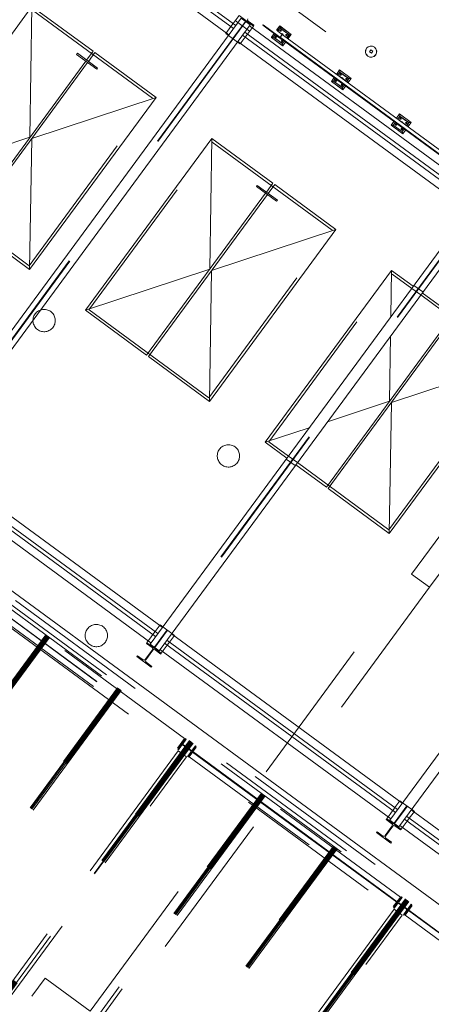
# Model space of a CAD drawing. Header units: metres. Extents: x 135583 to 135939, y 457896 to 458258.
# Tile 403 of 599: x 135809.3 to 135814.83, y 457962.67 to 457975.92. Entities that reach past the tile are written whole.
import ezdxf

# ---------------------------------------------------------------- set-up
doc = ezdxf.new("R2010")
doc.units = ezdxf.units.M
doc.linetypes.add('Hidden', pattern=[4, 2, -2])
doc.layers.add('NIEUWE INSTALLATIE', color=250, linetype='Continuous', lineweight=0)

msp = doc.modelspace()

# ---------------------------------------------------------------- linework, layer by layer
at = {"layer": 'NIEUWE INSTALLATIE', "linetype": 'Hidden'}
for p, q in [((135829.534, 457963.919), (135806.002, 457981.207)), ((135829.534, 457963.919), (135806.002, 457981.207)), ((135807.816, 457973.795), (135809.474, 457976.051)), ((135811.085, 457974.867), (135809.474, 457976.051)), ((135812.336, 457975.899), (135807.888, 457969.845)), ((135812.342, 457975.895), (135807.894, 457969.841)), ((135812.17, 457975.87), (135812.14, 457975.829)), ((135812.17, 457975.87), (135812.14, 457975.829)), ((135812.336, 457975.899), (135812.166, 457975.668)), ((135812.336, 457975.899), (135812.166, 457975.668)), ((135812.342, 457975.895), (135812.172, 457975.663)), ((135812.342, 457975.895), (135812.172, 457975.663)), ((135812.393, 457975.768), (135812.199, 457975.91)), ((135812.393, 457975.768), (135812.199, 457975.91)), ((135812.343, 457975.91), (135812.336, 457975.899)), ((135812.343, 457975.91), (135812.336, 457975.899)), ((135812.349, 457975.905), (135812.342, 457975.895)), ((135812.349, 457975.905), (135812.342, 457975.895)), ((135812.229, 457975.621), (135812.108, 457975.71)), ((135812.229, 457975.621), (135812.108, 457975.71)), ((135812.334, 457975.687), (135812.363, 457975.727)), ((135812.334, 457975.687), (135812.363, 457975.727)), ((135809.428, 457972.611), (135811.085, 457974.867)), ((135810.233, 457972.019), (135811.891, 457974.275)), ((135813.503, 457973.091), (135811.891, 457974.275)), ((135809.428, 457972.611), (135807.816, 457973.795)), ((135815.56, 457973.531), (135811.112, 457967.477)), ((135815.565, 457973.527), (135811.118, 457967.473)), ((135811.845, 457970.834), (135813.503, 457973.091)), ((135802.797, 457972.841), (135823.411, 457957.696)), ((135802.797, 457972.841), (135823.411, 457957.696)), ((135823.364, 457957.631), (135802.814, 457972.729)), ((135823.364, 457957.631), (135802.814, 457972.729)), ((135823.294, 457957.62), (135802.824, 457972.659)), ((135823.294, 457957.62), (135802.824, 457972.659)), ((135812.651, 457970.242), (135814.309, 457972.499)), ((135814.571, 457972.306), (135814.309, 457972.499)), ((135814.692, 457972.217), (135814.571, 457972.306)), ((135814.692, 457972.217), (135814.571, 457972.306)), ((135814.601, 457972.346), (135814.722, 457972.258)), ((135814.601, 457972.346), (135814.722, 457972.258)), ((135814.569, 457968.461), (135817.292, 457972.168)), ((135814.569, 457968.461), (135817.292, 457972.168)), ((135815.921, 457971.315), (135814.692, 457972.217)), ((135811.845, 457970.834), (135810.233, 457972.019)), ((135817.534, 457971.991), (135814.811, 457968.284)), ((135817.534, 457971.991), (135814.811, 457968.284)), ((135814.263, 457969.058), (135815.921, 457971.315)), ((135818.783, 457971.163), (135814.335, 457965.109)), ((135818.789, 457971.158), (135814.341, 457965.104)), ((135812.913, 457970.05), (135812.651, 457970.242)), ((135813.005, 457969.921), (135812.884, 457970.009)), ((135813.005, 457969.921), (135812.884, 457970.009)), ((135812.913, 457970.05), (135813.034, 457969.961)), ((135812.913, 457970.05), (135813.034, 457969.961)), ((135814.263, 457969.058), (135813.034, 457969.961)), ((135817.212, 457961.841), (135807.38, 457969.064)), ((135817.212, 457961.841), (135807.38, 457969.064)), ((135817.212, 457961.841), (135807.38, 457969.064)), ((135817.212, 457961.841), (135807.38, 457969.064)), ((135810.247, 457962.578), (135814.569, 457968.461)), ((135810.247, 457962.578), (135814.569, 457968.461)), ((135814.569, 457968.461), (135814.811, 457968.284)), ((135814.569, 457968.461), (135814.811, 457968.284)), ((135814.811, 457968.284), (135810.488, 457962.401)), ((135814.811, 457968.284), (135810.488, 457962.401)), ((135808.68, 457968.134), (135811.423, 457966.119)), ((135808.68, 457968.134), (135811.423, 457966.119)), ((135808.726, 457968.196), (135811.469, 457966.181)), ((135808.726, 457968.196), (135811.469, 457966.181)), ((135808.729, 457968.201), (135811.472, 457966.185)), ((135808.729, 457968.201), (135811.472, 457966.185)), ((135811.518, 457966.247), (135808.775, 457968.263)), ((135811.518, 457966.247), (135808.775, 457968.263)), ((135811.226, 457967.753), (135811.347, 457967.664)), ((135811.226, 457967.753), (135811.347, 457967.664)), ((135806.555, 457963.429), (135809.651, 457967.644)), ((135806.555, 457963.429), (135809.651, 457967.644)), ((135809.658, 457967.638), (135806.562, 457963.424)), ((135809.658, 457967.638), (135806.562, 457963.424)), ((135809.668, 457967.631), (135806.572, 457963.416)), ((135809.668, 457967.631), (135806.572, 457963.416)), ((135809.672, 457967.628), (135806.576, 457963.413)), ((135809.672, 457967.628), (135806.576, 457963.413)), ((135809.679, 457967.623), (135806.582, 457963.409)), ((135809.679, 457967.623), (135806.582, 457963.409)), ((135809.683, 457967.62), (135806.586, 457963.406)), ((135809.683, 457967.62), (135806.586, 457963.406)), ((135806.596, 457963.399), (135809.692, 457967.613)), ((135806.596, 457963.399), (135809.692, 457967.613)), ((135809.7, 457967.608), (135806.603, 457963.393)), ((135809.7, 457967.608), (135806.603, 457963.393)), ((135811.122, 457967.687), (135811.092, 457967.647)), ((135811.122, 457967.687), (135811.092, 457967.647)), ((135811.283, 457967.711), (135811.112, 457967.477)), ((135811.283, 457967.711), (135811.112, 457967.477)), ((135811.289, 457967.706), (135811.118, 457967.473)), ((135811.289, 457967.706), (135811.118, 457967.473)), ((135811.112, 457967.477), (135811.106, 457967.469)), ((135811.112, 457967.477), (135811.106, 457967.469)), ((135811.118, 457967.473), (135811.112, 457967.465)), ((135811.118, 457967.473), (135811.112, 457967.465)), ((135811.285, 457967.505), (135811.315, 457967.545)), ((135811.285, 457967.505), (135811.315, 457967.545)), ((135807.522, 457962.718), (135810.618, 457966.933)), ((135807.522, 457962.718), (135810.618, 457966.933)), ((135810.625, 457966.928), (135807.529, 457962.713)), ((135810.625, 457966.928), (135807.529, 457962.713)), ((135810.635, 457966.921), (135807.539, 457962.706)), ((135810.635, 457966.921), (135807.539, 457962.706)), ((135807.543, 457962.703), (135810.639, 457966.918)), ((135807.543, 457962.703), (135810.639, 457966.918)), ((135807.549, 457962.698), (135810.646, 457966.913)), ((135807.549, 457962.698), (135810.646, 457966.913)), ((135810.65, 457966.91), (135807.553, 457962.695)), ((135810.65, 457966.91), (135807.553, 457962.695)), ((135807.563, 457962.688), (135810.659, 457966.903)), ((135807.563, 457962.688), (135810.659, 457966.903)), ((135810.667, 457966.897), (135807.57, 457962.683)), ((135810.667, 457966.897), (135807.57, 457962.683)), ((135808.489, 457962.008), (135811.585, 457966.223)), ((135808.489, 457962.008), (135811.585, 457966.223)), ((135811.592, 457966.217), (135808.496, 457962.003)), ((135811.592, 457966.217), (135808.496, 457962.003)), ((135811.602, 457966.21), (135808.506, 457961.995)), ((135811.602, 457966.21), (135808.506, 457961.995)), ((135811.606, 457966.207), (135808.51, 457961.992)), ((135811.606, 457966.207), (135808.51, 457961.992)), ((135811.613, 457966.202), (135808.516, 457961.988)), ((135811.613, 457966.202), (135808.516, 457961.988)), ((135811.617, 457966.199), (135808.52, 457961.985)), ((135811.617, 457966.199), (135808.52, 457961.985)), ((135808.53, 457961.978), (135811.626, 457966.192)), ((135808.53, 457961.978), (135811.626, 457966.192)), ((135811.634, 457966.187), (135808.537, 457961.972)), ((135811.634, 457966.187), (135808.537, 457961.972)), ((135811.518, 457966.247), (135811.423, 457966.119)), ((135811.518, 457966.247), (135811.423, 457966.119)), ((135811.534, 457966.248), (135811.427, 457966.103)), ((135811.534, 457966.248), (135811.427, 457966.103)), ((135811.435, 457966.097), (135811.478, 457966.155)), ((135811.435, 457966.097), (135811.478, 457966.155)), ((135811.499, 457966.184), (135811.541, 457966.242)), ((135811.499, 457966.184), (135811.541, 457966.242)), ((135811.499, 457966.159), (135811.597, 457966.086)), ((135811.499, 457966.159), (135811.597, 457966.086)), ((135811.6, 457966.091), (135811.502, 457966.163)), ((135811.6, 457966.091), (135811.502, 457966.163)), ((135811.541, 457966.242), (135811.534, 457966.248)), ((135811.541, 457966.242), (135811.534, 457966.248)), ((135811.565, 457966.002), (135811.672, 457966.147)), ((135811.565, 457966.002), (135811.672, 457966.147)), ((135811.664, 457966.152), (135811.621, 457966.094)), ((135811.664, 457966.152), (135811.621, 457966.094)), ((135811.672, 457966.147), (135811.664, 457966.152)), ((135811.672, 457966.147), (135811.664, 457966.152)), ((135811.434, 457966.082), (135808.578, 457962.194)), ((135811.434, 457966.082), (135808.578, 457962.194)), ((135811.486, 457966.044), (135808.629, 457962.156)), ((135811.486, 457966.044), (135808.629, 457962.156)), ((135811.491, 457966.04), (135808.635, 457962.152)), ((135811.491, 457966.04), (135808.635, 457962.152)), ((135811.427, 457966.103), (135811.435, 457966.097)), ((135811.427, 457966.103), (135811.435, 457966.097)), ((135811.434, 457966.082), (135811.543, 457966.002)), ((135811.434, 457966.082), (135811.543, 457966.002)), ((135811.529, 457966.145), (135811.525, 457966.138)), ((135811.529, 457966.145), (135811.525, 457966.138)), ((135811.529, 457966.145), (135811.525, 457966.138)), ((135811.525, 457966.138), (135811.569, 457966.105)), ((135811.525, 457966.138), (135811.569, 457966.105)), ((135811.525, 457966.138), (135811.569, 457966.105)), ((135811.574, 457966.112), (135811.529, 457966.145)), ((135811.574, 457966.112), (135811.529, 457966.145)), ((135811.574, 457966.112), (135811.529, 457966.145)), ((135811.6, 457966.065), (135811.557, 457966.007)), ((135811.6, 457966.065), (135811.557, 457966.007)), ((135811.569, 457966.105), (135811.574, 457966.112)), ((135811.569, 457966.105), (135811.574, 457966.112)), ((135811.569, 457966.105), (135811.574, 457966.112)), ((135814.372, 457964.046), (135811.569, 457966.105)), ((135814.372, 457964.046), (135811.569, 457966.105)), ((135814.372, 457964.046), (135811.569, 457966.105)), ((135814.377, 457964.053), (135811.574, 457966.112)), ((135814.377, 457964.053), (135811.574, 457966.112)), ((135814.377, 457964.053), (135811.574, 457966.112)), ((135811.581, 457966.002), (135811.676, 457966.131)), ((135811.581, 457966.002), (135811.676, 457966.131)), ((135811.623, 457966.066), (135811.628, 457966.072)), ((135811.623, 457966.066), (135811.628, 457966.072)), ((135811.623, 457966.066), (135814.426, 457964.007)), ((135811.623, 457966.066), (135814.426, 457964.007)), ((135811.627, 457966.064), (135814.37, 457964.049)), ((135811.627, 457966.064), (135814.37, 457964.049)), ((135811.628, 457966.072), (135814.431, 457964.013)), ((135811.628, 457966.072), (135814.431, 457964.013)), ((135811.63, 457966.069), (135814.373, 457964.054)), ((135811.63, 457966.069), (135814.373, 457964.054)), ((135811.673, 457966.039), (135811.668, 457966.033)), ((135811.673, 457966.039), (135811.668, 457966.033)), ((135814.419, 457964.116), (135811.676, 457966.131)), ((135814.419, 457964.116), (135811.676, 457966.131)), ((135808.687, 457962.114), (135811.543, 457966.002)), ((135808.687, 457962.114), (135811.543, 457966.002)), ((135811.557, 457966.007), (135811.565, 457966.002)), ((135811.557, 457966.007), (135811.565, 457966.002)), ((135811.581, 457966.002), (135814.324, 457963.987)), ((135811.581, 457966.002), (135814.324, 457963.987)), ((135809.456, 457961.297), (135812.552, 457965.512)), ((135809.456, 457961.297), (135812.552, 457965.512)), ((135812.56, 457965.507), (135809.463, 457961.292)), ((135812.56, 457965.507), (135809.463, 457961.292)), ((135812.569, 457965.5), (135809.473, 457961.285)), ((135812.569, 457965.5), (135809.473, 457961.285)), ((135812.573, 457965.497), (135809.477, 457961.282)), ((135812.573, 457965.497), (135809.477, 457961.282)), ((135812.58, 457965.492), (135809.483, 457961.277)), ((135812.58, 457965.492), (135809.483, 457961.277)), ((135812.584, 457965.489), (135809.487, 457961.274)), ((135812.584, 457965.489), (135809.487, 457961.274)), ((135809.497, 457961.267), (135812.594, 457965.482)), ((135809.497, 457961.267), (135812.594, 457965.482)), ((135812.601, 457965.477), (135809.504, 457961.262)), ((135812.601, 457965.477), (135809.504, 457961.262)), ((135814.449, 457965.385), (135814.57, 457965.296)), ((135814.449, 457965.385), (135814.57, 457965.296)), ((135814.345, 457965.319), (135814.316, 457965.278)), ((135814.345, 457965.319), (135814.316, 457965.278)), ((135814.507, 457965.342), (135814.335, 457965.109)), ((135814.507, 457965.342), (135814.335, 457965.109)), ((135814.513, 457965.338), (135814.341, 457965.104)), ((135814.513, 457965.338), (135814.341, 457965.104)), ((135814.335, 457965.109), (135814.329, 457965.101)), ((135814.335, 457965.109), (135814.329, 457965.101)), ((135814.341, 457965.104), (135814.335, 457965.096)), ((135814.341, 457965.104), (135814.335, 457965.096)), ((135814.509, 457965.136), (135814.538, 457965.176)), ((135814.509, 457965.136), (135814.538, 457965.176)), ((135810.423, 457960.587), (135813.519, 457964.802)), ((135810.423, 457960.587), (135813.519, 457964.802)), ((135813.527, 457964.796), (135810.43, 457960.582)), ((135813.527, 457964.796), (135810.43, 457960.582)), ((135813.536, 457964.789), (135810.44, 457960.574)), ((135813.536, 457964.789), (135810.44, 457960.574)), ((135813.54, 457964.786), (135810.444, 457960.571)), ((135813.54, 457964.786), (135810.444, 457960.571)), ((135813.547, 457964.782), (135810.45, 457960.567)), ((135813.547, 457964.782), (135810.45, 457960.567)), ((135813.551, 457964.779), (135810.454, 457960.564)), ((135813.551, 457964.779), (135810.454, 457960.564)), ((135810.464, 457960.557), (135813.561, 457964.771)), ((135810.464, 457960.557), (135813.561, 457964.771)), ((135813.568, 457964.766), (135810.471, 457960.551)), ((135813.568, 457964.766), (135810.471, 457960.551)), ((135811.39, 457959.876), (135814.486, 457964.091)), ((135811.39, 457959.876), (135814.486, 457964.091)), ((135814.494, 457964.086), (135811.397, 457959.871)), ((135814.494, 457964.086), (135811.397, 457959.871)), ((135814.503, 457964.079), (135811.407, 457959.864)), ((135814.503, 457964.079), (135811.407, 457959.864)), ((135814.507, 457964.076), (135811.411, 457959.861)), ((135814.507, 457964.076), (135811.411, 457959.861)), ((135814.514, 457964.071), (135811.417, 457959.856)), ((135814.514, 457964.071), (135811.417, 457959.856)), ((135814.518, 457964.068), (135811.421, 457959.853)), ((135814.518, 457964.068), (135811.421, 457959.853)), ((135811.431, 457959.846), (135814.528, 457964.061)), ((135811.431, 457959.846), (135814.528, 457964.061)), ((135814.535, 457964.056), (135811.438, 457959.841)), ((135814.535, 457964.056), (135811.438, 457959.841)), ((135814.419, 457964.116), (135814.324, 457963.987)), ((135814.419, 457964.116), (135814.324, 457963.987)), ((135814.327, 457964.079), (135814.332, 457964.086)), ((135814.327, 457964.079), (135814.332, 457964.086)), ((135814.327, 457964.079), (135814.332, 457964.086)), ((135814.435, 457964.117), (135814.328, 457963.972)), ((135814.435, 457964.117), (135814.328, 457963.972)), ((135814.377, 457964.053), (135814.372, 457964.046)), ((135814.377, 457964.053), (135814.372, 457964.046)), ((135814.377, 457964.053), (135814.372, 457964.046)), ((135814.4, 457964.053), (135814.443, 457964.111)), ((135814.4, 457964.053), (135814.443, 457964.111)), ((135814.4, 457964.027), (135814.498, 457963.955)), ((135814.4, 457964.027), (135814.498, 457963.955)), ((135814.502, 457963.96), (135814.403, 457964.032)), ((135814.502, 457963.96), (135814.403, 457964.032)), ((135814.443, 457964.111), (135814.435, 457964.117)), ((135814.443, 457964.111), (135814.435, 457964.117)), ((135814.335, 457963.951), (135811.479, 457960.063)), ((135814.335, 457963.951), (135811.479, 457960.063)), ((135814.387, 457963.913), (135811.531, 457960.025)), ((135814.387, 457963.913), (135811.531, 457960.025)), ((135814.392, 457963.909), (135811.536, 457960.021)), ((135814.392, 457963.909), (135811.536, 457960.021)), ((135814.328, 457963.972), (135814.336, 457963.966)), ((135814.328, 457963.972), (135814.336, 457963.966)), ((135814.335, 457963.951), (135814.444, 457963.871)), ((135814.335, 457963.951), (135814.444, 457963.871)), ((135814.336, 457963.966), (135814.379, 457964.024)), ((135814.336, 457963.966), (135814.379, 457964.024)), ((135814.431, 457964.013), (135814.426, 457964.007)), ((135814.431, 457964.013), (135814.426, 457964.007)), ((135814.426, 457964.007), (135814.471, 457963.974)), ((135814.426, 457964.007), (135814.471, 457963.974)), ((135814.475, 457963.98), (135814.431, 457964.013)), ((135814.475, 457963.98), (135814.431, 457964.013)), ((135814.501, 457963.934), (135814.459, 457963.876)), ((135814.501, 457963.934), (135814.459, 457963.876)), ((135814.466, 457963.87), (135814.573, 457964.015)), ((135814.466, 457963.87), (135814.573, 457964.015)), ((135814.471, 457963.974), (135814.475, 457963.98)), ((135814.471, 457963.974), (135814.475, 457963.98)), ((135814.482, 457963.871), (135814.577, 457964)), ((135814.482, 457963.871), (135814.577, 457964)), ((135814.565, 457964.021), (135814.523, 457963.963)), ((135814.565, 457964.021), (135814.523, 457963.963)), ((135814.528, 457963.933), (135817.271, 457961.918)), ((135814.528, 457963.933), (135817.271, 457961.918)), ((135814.532, 457963.938), (135817.274, 457961.923)), ((135814.532, 457963.938), (135817.274, 457961.923)), ((135814.573, 457964.015), (135814.565, 457964.021)), ((135814.573, 457964.015), (135814.565, 457964.021)), ((135817.32, 457961.985), (135814.577, 457964)), ((135817.32, 457961.985), (135814.577, 457964)), ((135811.588, 457959.983), (135814.444, 457963.871)), ((135811.588, 457959.983), (135814.444, 457963.871)), ((135814.459, 457963.876), (135814.466, 457963.87)), ((135814.459, 457963.876), (135814.466, 457963.87)), ((135814.482, 457963.871), (135817.225, 457961.856)), ((135814.482, 457963.871), (135817.225, 457961.856)), ((135809.465, 457962.78), (135809.642, 457963.022)), ((135809.465, 457962.78), (135809.642, 457963.022)), ((135809.642, 457963.022), (135810.247, 457962.578)), ((135809.642, 457963.022), (135810.247, 457962.578)), ((135807.866, 457960.605), (135809.465, 457962.78)), ((135807.866, 457960.605), (135809.465, 457962.78))]:
    msp.add_line(p, q, dxfattribs=at)
at = {"layer": 'NIEUWE INSTALLATIE'}
for p, q in [((135809.074, 457978.082), (135812.176, 457975.803)), ((135809.103, 457978.122), (135812.206, 457975.843)), ((135812.114, 457975.718), (135809.012, 457977.998)), ((135809.466, 457976.1), (135807.767, 457973.787)), ((135809.438, 457974.34), (135809.466, 457976.1)), ((135810.288, 457975.496), (135809.466, 457976.1)), ((135812.25, 457975.978), (135812.17, 457975.87)), ((135812.25, 457975.978), (135812.17, 457975.87)), ((135812.25, 457975.978), (135812.443, 457975.836)), ((135812.278, 457975.942), (135807.831, 457969.887)), ((135807.952, 457969.799), (135812.399, 457975.853)), ((135812.14, 457975.829), (135812.072, 457975.737)), ((135812.14, 457975.829), (135812.072, 457975.737)), ((135812.278, 457975.942), (135812.399, 457975.853)), ((135812.363, 457975.728), (135812.443, 457975.836)), ((135812.363, 457975.728), (135812.443, 457975.836)), ((135812.45, 457975.846), (135812.373, 457975.902)), ((135815.492, 457973.559), (135812.389, 457975.839)), ((135812.443, 457975.836), (135812.45, 457975.846)), ((135812.573, 457975.853), (135812.568, 457975.846)), ((135812.573, 457975.853), (135812.568, 457975.846)), ((135812.568, 457975.846), (135812.798, 457975.677)), ((135812.798, 457975.677), (135812.568, 457975.846)), ((135812.798, 457975.687), (135812.573, 457975.853)), ((135812.573, 457975.853), (135812.803, 457975.684)), ((135812.755, 457975.779), (135812.797, 457975.837)), ((135812.797, 457975.837), (135812.759, 457975.776)), ((135812.801, 457975.812), (135812.797, 457975.837)), ((135812.801, 457975.809), (135812.797, 457975.837)), ((135812.797, 457975.837), (135812.95, 457975.724)), ((135812.95, 457975.724), (135812.798, 457975.832)), ((135812.798, 457975.832), (135812.806, 457975.805)), ((135812.108, 457975.71), (135812.072, 457975.737)), ((135812.108, 457975.71), (135812.072, 457975.737)), ((135812.266, 457975.595), (135812.334, 457975.687)), ((135812.266, 457975.595), (135812.334, 457975.687)), ((135812.297, 457975.714), (135815.4, 457973.434)), ((135812.327, 457975.754), (135815.43, 457973.475)), ((135812.685, 457975.684), (135812.721, 457975.734)), ((135812.685, 457975.684), (135812.717, 457975.694)), ((135812.685, 457975.684), (135812.713, 457975.688)), ((135812.707, 457975.687), (135812.685, 457975.684)), ((135812.686, 457975.685), (135812.685, 457975.684)), ((135812.721, 457975.734), (135812.686, 457975.685)), ((135812.828, 457975.604), (135812.707, 457975.687)), ((135812.737, 457975.722), (135812.713, 457975.688)), ((135812.713, 457975.688), (135812.833, 457975.599)), ((135812.735, 457975.718), (135812.716, 457975.685)), ((135812.716, 457975.685), (135812.832, 457975.6)), ((135812.717, 457975.694), (135812.737, 457975.722)), ((135812.737, 457975.722), (135812.721, 457975.734)), ((135812.743, 457975.729), (135812.731, 457975.736)), ((135812.731, 457975.736), (135812.742, 457975.728)), ((135812.858, 457975.633), (135812.735, 457975.718)), ((135812.751, 457975.685), (135812.739, 457975.697)), ((135812.739, 457975.697), (135812.755, 457975.694)), ((135812.742, 457975.728), (135812.743, 457975.729)), ((135812.756, 457975.697), (135812.742, 457975.694)), ((135812.742, 457975.694), (135812.751, 457975.685)), ((135812.751, 457975.685), (135812.756, 457975.697)), ((135812.755, 457975.694), (135812.751, 457975.685)), ((135812.751, 457975.685), (135812.751, 457975.685)), ((135812.751, 457975.685), (135812.751, 457975.685)), ((135812.759, 457975.776), (135812.77, 457975.768)), ((135812.801, 457975.809), (135812.769, 457975.765)), ((135812.77, 457975.768), (135812.771, 457975.767)), ((135812.771, 457975.767), (135812.801, 457975.812)), ((135812.8, 457975.807), (135812.775, 457975.764)), ((135812.775, 457975.764), (135812.886, 457975.684)), ((135812.798, 457975.677), (135812.798, 457975.687)), ((135812.918, 457975.723), (135812.8, 457975.807)), ((135812.922, 457975.72), (135812.801, 457975.809)), ((135812.803, 457975.766), (135812.81, 457975.781)), ((135812.803, 457975.766), (135812.81, 457975.781)), ((135812.804, 457975.767), (135812.803, 457975.766)), ((135812.804, 457975.766), (135812.803, 457975.766)), ((135812.803, 457975.685), (135812.821, 457975.709)), ((135812.803, 457975.685), (135815.221, 457973.908)), ((135812.805, 457975.779), (135812.804, 457975.767)), ((135812.81, 457975.775), (135812.804, 457975.766)), ((135812.81, 457975.781), (135812.805, 457975.779)), ((135812.806, 457975.805), (135812.921, 457975.721)), ((135812.81, 457975.781), (135812.81, 457975.775)), ((135812.817, 457975.704), (135812.814, 457975.699)), ((135812.832, 457975.723), (135812.817, 457975.704)), ((135815.249, 457973.947), (135812.832, 457975.723)), ((135812.893, 457975.714), (135812.884, 457975.718)), ((135812.884, 457975.718), (135812.884, 457975.709)), ((135812.884, 457975.706), (135812.889, 457975.718)), ((135812.884, 457975.706), (135812.893, 457975.714)), ((135812.884, 457975.709), (135812.884, 457975.706)), ((135812.89, 457975.709), (135812.884, 457975.706)), ((135812.889, 457975.718), (135812.89, 457975.709)), ((135812.892, 457975.679), (135812.918, 457975.723)), ((135812.892, 457975.678), (135812.922, 457975.72)), ((135812.918, 457975.714), (135812.892, 457975.679)), ((135812.95, 457975.724), (135812.908, 457975.666)), ((135812.908, 457975.667), (135812.945, 457975.723)), ((135812.945, 457975.723), (135812.918, 457975.714)), ((135812.921, 457975.721), (135812.922, 457975.72)), ((135812.922, 457975.72), (135812.95, 457975.724)), ((135812.95, 457975.724), (135812.922, 457975.72)), ((135812.266, 457975.595), (135812.229, 457975.621)), ((135812.266, 457975.595), (135812.229, 457975.621)), ((135815.338, 457973.35), (135812.235, 457975.629)), ((135812.685, 457975.684), (135812.832, 457975.576)), ((135812.838, 457975.571), (135812.685, 457975.684)), ((135812.798, 457975.677), (135812.803, 457975.684)), ((135812.798, 457975.677), (135812.803, 457975.684)), ((135812.798, 457975.677), (135815.216, 457973.901)), ((135812.798, 457975.677), (135812.798, 457975.677)), ((135815.22, 457973.908), (135812.803, 457975.684)), ((135812.83, 457975.633), (135812.825, 457975.629)), ((135812.825, 457975.629), (135812.825, 457975.629)), ((135812.825, 457975.629), (135812.827, 457975.625)), ((135812.827, 457975.625), (135812.828, 457975.634)), ((135812.827, 457975.625), (135812.83, 457975.633)), ((135812.828, 457975.625), (135812.827, 457975.625)), ((135812.828, 457975.634), (135812.831, 457975.628)), ((135812.831, 457975.628), (135812.828, 457975.625)), ((135812.838, 457975.571), (135812.828, 457975.604)), ((135812.864, 457975.64), (135812.832, 457975.662)), ((135812.832, 457975.662), (135812.863, 457975.639)), ((135812.832, 457975.6), (135812.833, 457975.599)), ((135812.832, 457975.576), (135812.838, 457975.571)), ((135812.833, 457975.599), (135812.858, 457975.633)), ((135812.833, 457975.599), (135812.858, 457975.633)), ((135812.858, 457975.632), (135812.833, 457975.599)), ((135812.833, 457975.599), (135812.838, 457975.571)), ((135812.838, 457975.571), (135812.833, 457975.599)), ((135812.838, 457975.571), (135812.874, 457975.621)), ((135812.874, 457975.621), (135812.838, 457975.571)), ((135812.874, 457975.621), (135812.858, 457975.632)), ((135812.863, 457975.639), (135812.864, 457975.64)), ((135812.879, 457975.628), (135812.876, 457975.631)), ((135812.876, 457975.631), (135812.876, 457975.63)), ((135812.876, 457975.63), (135812.879, 457975.628)), ((135812.886, 457975.684), (135812.892, 457975.679)), ((135812.892, 457975.679), (135812.908, 457975.667)), ((135810.067, 457975.452), (135810.079, 457975.469)), ((135810.067, 457975.452), (135810.337, 457975.254)), ((135810.079, 457975.469), (135810.348, 457975.27)), ((135810.201, 457975.378), (135810.288, 457975.496)), ((135810.312, 457975.478), (135810.226, 457975.36)), ((135811.134, 457974.875), (135810.312, 457975.478)), ((135814.023, 457975.515), (135814.004, 457975.489)), ((135814.004, 457975.489), (135814.03, 457975.47)), ((135814.049, 457975.496), (135814.023, 457975.515)), ((135814.03, 457975.47), (135814.049, 457975.496)), ((135808.589, 457973.183), (135810.19, 457975.362)), ((135810.214, 457975.344), (135808.613, 457973.166)), ((135810.348, 457975.27), (135810.337, 457975.254)), ((135813.56, 457975.186), (135813.603, 457975.245)), ((135813.603, 457975.245), (135813.564, 457975.185)), ((135813.564, 457975.185), (135813.577, 457975.176)), ((135813.607, 457975.217), (135813.576, 457975.175)), ((135813.577, 457975.176), (135813.607, 457975.217)), ((135813.604, 457975.212), (135813.579, 457975.175)), ((135813.579, 457975.175), (135813.684, 457975.098)), ((135813.607, 457975.217), (135813.603, 457975.245)), ((135813.756, 457975.132), (135813.603, 457975.245)), ((135813.603, 457975.245), (135813.607, 457975.217)), ((135813.607, 457975.217), (135813.603, 457975.245)), ((135813.603, 457975.245), (135813.756, 457975.132)), ((135813.724, 457975.131), (135813.604, 457975.212)), ((135813.607, 457975.217), (135813.722, 457975.132)), ((135813.728, 457975.128), (135813.607, 457975.217)), ((135813.611, 457975.191), (135813.609, 457975.173)), ((135813.609, 457975.173), (135813.611, 457975.191)), ((135813.609, 457975.173), (135813.62, 457975.187)), ((135813.62, 457975.187), (135813.609, 457975.173)), ((135813.62, 457975.187), (135813.611, 457975.191)), ((135813.611, 457975.191), (135813.62, 457975.187)), ((135813.491, 457975.092), (135813.527, 457975.142)), ((135813.519, 457975.13), (135813.491, 457975.092)), ((135813.491, 457975.092), (135813.519, 457975.096)), ((135813.519, 457975.096), (135813.491, 457975.092)), ((135813.491, 457975.092), (135813.519, 457975.096)), ((135813.491, 457975.092), (135813.606, 457975.007)), ((135813.644, 457974.979), (135813.491, 457975.092)), ((135813.527, 457975.142), (135813.519, 457975.13)), ((135813.519, 457975.096), (135813.543, 457975.13)), ((135813.543, 457975.13), (135813.519, 457975.096)), ((135813.543, 457975.13), (135813.519, 457975.096)), ((135813.639, 457975.007), (135813.519, 457975.096)), ((135813.519, 457975.096), (135813.638, 457975.008)), ((135813.519, 457975.096), (135813.639, 457975.007)), ((135813.543, 457975.13), (135813.527, 457975.142)), ((135813.549, 457975.137), (135813.537, 457975.144)), ((135813.537, 457975.144), (135813.548, 457975.136)), ((135813.664, 457975.041), (135813.543, 457975.13)), ((135813.562, 457975.105), (135813.545, 457975.105)), ((135813.545, 457975.105), (135813.557, 457975.093)), ((135813.557, 457975.093), (135813.545, 457975.105)), ((135813.545, 457975.105), (135813.562, 457975.105)), ((135813.548, 457975.136), (135813.549, 457975.137)), ((135813.557, 457975.093), (135813.562, 457975.105)), ((135813.562, 457975.105), (135813.557, 457975.093)), ((135813.638, 457975.041), (135813.626, 457975.045)), ((135813.626, 457975.045), (135813.631, 457975.037)), ((135813.633, 457975.033), (135813.631, 457975.043)), ((135813.631, 457975.043), (135813.638, 457975.036)), ((135813.631, 457975.037), (135813.633, 457975.033)), ((135813.633, 457975.033), (135813.638, 457975.041)), ((135813.638, 457975.036), (135813.633, 457975.033)), ((135813.669, 457975.048), (135813.638, 457975.07)), ((135813.638, 457975.07), (135813.669, 457975.047)), ((135813.639, 457975.007), (135813.664, 457975.041)), ((135813.639, 457975.007), (135813.664, 457975.041)), ((135813.664, 457975.04), (135813.639, 457975.007)), ((135813.644, 457974.979), (135813.68, 457975.029)), ((135813.68, 457975.029), (135813.644, 457974.979)), ((135813.68, 457975.029), (135813.664, 457975.04)), ((135813.669, 457975.047), (135813.669, 457975.048)), ((135813.685, 457975.036), (135813.682, 457975.039)), ((135813.682, 457975.039), (135813.682, 457975.038)), ((135813.682, 457975.038), (135813.685, 457975.036)), ((135813.684, 457975.098), (135813.698, 457975.087)), ((135813.702, 457975.119), (135813.69, 457975.126)), ((135813.69, 457975.126), (135813.69, 457975.114)), ((135813.69, 457975.114), (135813.694, 457975.126)), ((135813.69, 457975.114), (135813.702, 457975.119)), ((135813.702, 457975.119), (135813.69, 457975.114)), ((135813.694, 457975.126), (135813.702, 457975.119)), ((135813.697, 457975.086), (135813.728, 457975.128)), ((135813.698, 457975.087), (135813.724, 457975.131)), ((135813.728, 457975.128), (135813.702, 457975.084)), ((135813.702, 457975.084), (135813.714, 457975.075)), ((135813.756, 457975.132), (135813.713, 457975.074)), ((135813.714, 457975.075), (135813.756, 457975.132)), ((135813.722, 457975.132), (135813.728, 457975.128)), ((135813.756, 457975.132), (135813.728, 457975.128)), ((135813.728, 457975.128), (135813.756, 457975.132)), ((135813.756, 457975.132), (135813.728, 457975.128)), ((135813.606, 457975.007), (135813.644, 457974.979)), ((135813.638, 457975.008), (135813.639, 457975.007)), ((135813.644, 457974.979), (135813.639, 457975.007)), ((135813.639, 457975.007), (135813.644, 457974.979)), ((135813.644, 457974.979), (135813.639, 457975.007)), ((135809.435, 457972.562), (135811.134, 457974.875)), ((135811.134, 457974.875), (135809.463, 457974.322)), ((135814.366, 457974.595), (135814.409, 457974.653)), ((135814.409, 457974.653), (135814.367, 457974.596)), ((135814.383, 457974.584), (135814.413, 457974.625)), ((135814.413, 457974.625), (135814.383, 457974.583)), ((135814.413, 457974.625), (135814.409, 457974.653)), ((135814.562, 457974.54), (135814.409, 457974.653)), ((135814.409, 457974.653), (135814.413, 457974.625)), ((135814.413, 457974.625), (135814.409, 457974.653)), ((135814.409, 457974.653), (135814.562, 457974.54)), ((135814.413, 457974.625), (135814.528, 457974.54)), ((135814.534, 457974.536), (135814.413, 457974.625)), ((135814.296, 457974.5), (135814.333, 457974.55)), ((135814.324, 457974.538), (135814.296, 457974.5)), ((135814.296, 457974.5), (135814.324, 457974.504)), ((135814.324, 457974.504), (135814.296, 457974.5)), ((135814.296, 457974.5), (135814.324, 457974.504)), ((135814.296, 457974.5), (135814.411, 457974.415)), ((135814.45, 457974.387), (135814.296, 457974.5)), ((135814.333, 457974.55), (135814.324, 457974.538)), ((135814.324, 457974.504), (135814.349, 457974.538)), ((135814.349, 457974.538), (135814.324, 457974.504)), ((135814.349, 457974.538), (135814.324, 457974.504)), ((135814.445, 457974.415), (135814.324, 457974.504)), ((135814.324, 457974.504), (135814.444, 457974.416)), ((135814.324, 457974.504), (135814.445, 457974.415)), ((135814.349, 457974.538), (135814.333, 457974.55)), ((135814.47, 457974.449), (135814.349, 457974.538)), ((135814.354, 457974.544), (135814.354, 457974.546)), ((135814.354, 457974.546), (135814.354, 457974.544)), ((135814.354, 457974.544), (135814.354, 457974.544)), ((135814.368, 457974.513), (135814.354, 457974.51)), ((135814.363, 457974.501), (135814.354, 457974.513)), ((135814.354, 457974.513), (135814.368, 457974.513)), ((135814.354, 457974.51), (135814.363, 457974.501)), ((135814.363, 457974.501), (135814.368, 457974.513)), ((135814.368, 457974.513), (135814.363, 457974.501)), ((135814.367, 457974.596), (135814.383, 457974.584)), ((135814.41, 457974.62), (135814.384, 457974.583)), ((135814.384, 457974.583), (135814.489, 457974.506)), ((135814.529, 457974.539), (135814.41, 457974.62)), ((135814.417, 457974.599), (135814.415, 457974.581)), ((135814.415, 457974.581), (135814.417, 457974.599)), ((135814.415, 457974.581), (135814.426, 457974.595)), ((135814.426, 457974.595), (135814.415, 457974.581)), ((135814.426, 457974.595), (135814.417, 457974.599)), ((135814.417, 457974.599), (135814.426, 457974.595)), ((135814.489, 457974.506), (135814.504, 457974.495)), ((135814.508, 457974.527), (135814.496, 457974.534)), ((135814.496, 457974.534), (135814.496, 457974.522)), ((135814.496, 457974.522), (135814.5, 457974.534)), ((135814.496, 457974.522), (135814.508, 457974.527)), ((135814.508, 457974.527), (135814.496, 457974.522)), ((135814.5, 457974.534), (135814.508, 457974.527)), ((135814.503, 457974.494), (135814.534, 457974.536)), ((135814.504, 457974.495), (135814.529, 457974.539)), ((135814.534, 457974.536), (135814.508, 457974.492)), ((135814.508, 457974.492), (135814.52, 457974.483)), ((135814.52, 457974.483), (135814.562, 457974.54)), ((135814.562, 457974.54), (135814.52, 457974.482)), ((135814.528, 457974.54), (135814.534, 457974.536)), ((135814.562, 457974.54), (135814.534, 457974.536)), ((135814.534, 457974.536), (135814.562, 457974.54)), ((135814.562, 457974.54), (135814.534, 457974.536)), ((135814.411, 457974.415), (135814.45, 457974.387)), ((135814.444, 457974.449), (135814.432, 457974.453)), ((135814.432, 457974.453), (135814.437, 457974.445)), ((135814.439, 457974.441), (135814.437, 457974.451)), ((135814.437, 457974.451), (135814.444, 457974.444)), ((135814.437, 457974.445), (135814.439, 457974.441)), ((135814.439, 457974.441), (135814.444, 457974.449)), ((135814.444, 457974.444), (135814.439, 457974.441)), ((135814.475, 457974.456), (135814.444, 457974.478)), ((135814.444, 457974.478), (135814.475, 457974.455)), ((135814.444, 457974.416), (135814.445, 457974.415)), ((135814.445, 457974.415), (135814.47, 457974.449)), ((135814.445, 457974.415), (135814.47, 457974.449)), ((135814.47, 457974.448), (135814.445, 457974.415)), ((135814.45, 457974.387), (135814.445, 457974.415)), ((135814.445, 457974.415), (135814.45, 457974.387)), ((135814.45, 457974.387), (135814.445, 457974.415)), ((135814.45, 457974.387), (135814.486, 457974.437)), ((135814.486, 457974.437), (135814.45, 457974.387)), ((135814.486, 457974.437), (135814.47, 457974.448)), ((135814.475, 457974.455), (135814.475, 457974.456)), ((135814.491, 457974.443), (135814.488, 457974.447)), ((135814.488, 457974.447), (135814.488, 457974.446)), ((135814.488, 457974.446), (135814.491, 457974.443)), ((135809.438, 457974.34), (135807.767, 457973.787)), ((135809.435, 457972.562), (135809.463, 457974.322)), ((135811.884, 457974.324), (135810.185, 457972.011)), ((135811.856, 457972.564), (135811.884, 457974.324)), ((135812.706, 457973.72), (135811.884, 457974.324)), ((135812.619, 457973.602), (135812.706, 457973.72)), ((135812.73, 457973.702), (135812.643, 457973.584)), ((135813.552, 457973.098), (135812.73, 457973.702)), ((135811.007, 457971.407), (135812.607, 457973.586)), ((135812.631, 457973.568), (135811.031, 457971.389)), ((135815.502, 457973.573), (135811.054, 457967.519)), ((135812.484, 457973.676), (135812.496, 457973.692)), ((135812.484, 457973.676), (135812.754, 457973.478)), ((135812.496, 457973.692), (135812.766, 457973.494)), ((135811.175, 457967.43), (135815.623, 457973.484)), ((135812.766, 457973.494), (135812.754, 457973.478)), ((135808.613, 457973.166), (135809.435, 457972.562)), ((135811.853, 457970.785), (135813.552, 457973.098)), ((135813.552, 457973.098), (135811.88, 457972.546)), ((135823.581, 457957.664), (135802.781, 457972.946)), ((135811.856, 457972.564), (135810.185, 457972.011)), ((135811.853, 457970.785), (135811.88, 457972.546)), ((135814.301, 457972.548), (135812.602, 457970.235)), ((135814.292, 457971.926), (135814.301, 457972.548)), ((135814.592, 457972.334), (135814.301, 457972.548)), ((135815.123, 457971.944), (135814.713, 457972.246)), ((135810.185, 457972.011), (135811.007, 457971.407)), ((135813.424, 457969.631), (135815.025, 457971.81)), ((135815.049, 457971.792), (135813.448, 457969.613)), ((135814.274, 457970.787), (135814.288, 457971.667)), ((135811.031, 457971.389), (135811.853, 457970.785)), ((135814.27, 457969.009), (135815.97, 457971.322)), ((135815.97, 457971.322), (135814.298, 457970.77)), ((135818.726, 457971.205), (135814.278, 457965.151)), ((135814.399, 457965.062), (135818.846, 457971.116)), ((135814.274, 457970.787), (135813.439, 457970.511)), ((135814.27, 457969.009), (135814.298, 457970.77)), ((135813.193, 457970.43), (135812.602, 457970.235)), ((135812.602, 457970.235), (135812.893, 457970.021)), ((135811.218, 457967.746), (135808.117, 457970.024)), ((135808.026, 457969.899), (135811.128, 457967.62)), ((135808.055, 457969.94), (135811.158, 457967.66)), ((135813.013, 457969.933), (135813.424, 457969.631)), ((135811.066, 457967.535), (135807.963, 457969.815)), ((135813.448, 457969.613), (135814.27, 457969.009)), ((135811.19, 457967.78), (135811.122, 457967.687)), ((135811.19, 457967.78), (135811.122, 457967.687)), ((135811.19, 457967.78), (135811.226, 457967.753)), ((135811.19, 457967.78), (135811.226, 457967.753)), ((135811.092, 457967.647), (135811.012, 457967.538)), ((135811.092, 457967.647), (135811.012, 457967.538)), ((135811.315, 457967.545), (135811.383, 457967.637)), ((135811.315, 457967.545), (135811.383, 457967.637)), ((135814.444, 457965.377), (135811.341, 457967.656)), ((135811.347, 457967.664), (135811.383, 457967.637)), ((135811.347, 457967.664), (135811.383, 457967.637)), ((135811.012, 457967.538), (135811.005, 457967.528)), ((135811.005, 457967.528), (135811.082, 457967.472)), ((135811.205, 457967.396), (135811.012, 457967.538)), ((135811.175, 457967.43), (135811.054, 457967.519)), ((135811.205, 457967.396), (135811.285, 457967.504)), ((135811.205, 457967.396), (135811.285, 457967.504)), ((135811.249, 457967.531), (135814.352, 457965.252)), ((135811.279, 457967.571), (135814.381, 457965.292)), ((135810.883, 457967.362), (135810.876, 457967.352)), ((135810.876, 457967.352), (135811.069, 457967.21)), ((135810.96, 457967.306), (135810.883, 457967.362)), ((135811.086, 457967.442), (135810.989, 457967.31)), ((135810.995, 457967.306), (135811.092, 457967.438)), ((135811.122, 457967.442), (135811.198, 457967.386)), ((135814.29, 457965.167), (135811.187, 457967.447)), ((135811.198, 457967.386), (135811.205, 457967.396)), ((135811.076, 457967.22), (135811, 457967.276)), ((135811.069, 457967.21), (135811.076, 457967.22)), ((135814.413, 457965.411), (135814.345, 457965.319)), ((135814.413, 457965.411), (135814.345, 457965.319)), ((135814.413, 457965.411), (135814.449, 457965.385)), ((135814.413, 457965.411), (135814.449, 457965.385)), ((135814.315, 457965.278), (135814.236, 457965.17)), ((135814.315, 457965.278), (135814.236, 457965.17)), ((135814.539, 457965.176), (135814.607, 457965.269)), ((135814.539, 457965.176), (135814.607, 457965.269)), ((135817.667, 457963.008), (135814.564, 457965.288)), ((135814.57, 457965.296), (135814.607, 457965.269)), ((135814.57, 457965.296), (135814.607, 457965.269)), ((135814.236, 457965.17), (135814.228, 457965.16)), ((135814.228, 457965.16), (135814.305, 457965.103)), ((135814.429, 457965.027), (135814.236, 457965.17)), ((135814.399, 457965.062), (135814.278, 457965.151)), ((135814.429, 457965.027), (135814.509, 457965.136)), ((135814.429, 457965.027), (135814.509, 457965.136)), ((135814.473, 457965.163), (135817.043, 457963.274)), ((135814.502, 457965.203), (135817.073, 457963.315)), ((135814.106, 457964.994), (135814.099, 457964.984)), ((135814.099, 457964.984), (135814.293, 457964.842)), ((135814.183, 457964.937), (135814.106, 457964.994)), ((135814.31, 457965.074), (135814.213, 457964.942)), ((135814.219, 457964.937), (135814.316, 457965.07)), ((135814.345, 457965.074), (135814.422, 457965.018)), ((135817.51, 457962.801), (135814.41, 457965.078)), ((135814.422, 457965.018), (135814.429, 457965.027)), ((135814.3, 457964.852), (135814.223, 457964.908)), ((135814.293, 457964.842), (135814.3, 457964.852))]:
    msp.add_line(p, q, dxfattribs=at)
for radius, start, end in [(0.076, 53.696, 233.696), (0.075, 53.696, 233.696), (0.076, 233.696, 53.696), (0.075, 233.696, 53.696)]:
    msp.add_arc((135814.026, 457975.492), radius, start, end, dxfattribs=at)
at = {"layer": 'NIEUWE INSTALLATIE', "linetype": 'Hidden'}
for centre, start, end in [((135809.63, 457971.873), 53.696, 233.696), ((135809.63, 457971.873), 53.696, 233.696), ((135809.63, 457971.873), 233.696, 53.696), ((135809.63, 457971.873), 233.696, 53.696), ((135812.108, 457970.052), 53.696, 233.696), ((135812.108, 457970.052), 53.696, 233.696), ((135812.108, 457970.052), 233.696, 53.696), ((135812.108, 457970.052), 233.696, 53.696), ((135810.332, 457967.634), 53.696, 233.696), ((135810.332, 457967.634), 53.696, 233.696), ((135810.332, 457967.634), 233.696, 53.696), ((135810.332, 457967.634), 233.696, 53.696)]:
    msp.add_arc(centre, 0.15, start, end, dxfattribs=at)
at = {"layer": 'NIEUWE INSTALLATIE'}
for centre, major_axis, ratio, start_param, end_param in [((135812.386, 457975.919), (0.0079, -0.0195), 1, 3.695167, 5.265963), ((135812.748, 457975.693), (-0.00466, 0.0077), 1, 5.105088, 8.246681), ((135812.748, 457975.693), (-0.00725, 0.00533), 1, 1.570796, 4.712389), ((135812.807, 457975.774), (-0.00725, 0.00533), 1, 4.712389, 7.853982), ((135812.807, 457975.774), (-0.00725, 0.00533), 1, 1.570796, 4.712389), ((135812.817, 457975.704), (0.0143, 0.0195), 0.000001, 1.230959, 7.499435), ((135812.817, 457975.704), (-0.0143, -0.0195), 0.000001, 5.239364, 7.026158), ((135812.817, 457975.704), (-0.0143, -0.0195), 0.000001, 4.977238, 5.450591), ((135812.817, 457975.704), (-0.0195, 0.0243), 1, 4.45059, 5.497787), ((135812.817, 457975.704), (0.0143, 0.0195), 0.000001, 0.61548, 0.952568), ((135812.817, 457975.704), (0.007, 0.0252), 1, 5.920462, 6.182261), ((135812.887, 457975.715), (-0.00136, 0.0089), 1, 5.497787, 8.63938), ((135812.887, 457975.715), (-0.00828, 0.00352), 1, 1.338973, 4.480565), ((135812.828, 457975.634), (-0.00136, 0.0089), 1, 5.497787, 8.63938), ((135812.828, 457975.634), (0.00533, 0.00725), 1, 3.141593, 6.283185), ((135813.613, 457975.182), (-0.00725, 0.00533), 1, 4.712389, 7.853982), ((135813.613, 457975.182), (-0.00725, 0.00533), 1, 1.570796, 4.712389), ((135813.553, 457975.101), (-0.00466, 0.0077), 1, 5.105088, 8.246681), ((135813.553, 457975.101), (-0.00725, 0.00533), 1, 1.570796, 4.712389), ((135813.623, 457975.112), (-0.0195, 0.0243), 1, 4.45059, 5.691784), ((135813.634, 457975.042), (-0.00136, 0.0089), 1, 5.497787, 8.63938), ((135813.634, 457975.042), (0.00533, 0.00725), 1, 3.141593, 6.283185), ((135813.623, 457975.112), (0.007, 0.0252), 1, 5.658662, 6.182261), ((135813.693, 457975.123), (-0.00136, 0.0089), 1, 5.497787, 8.63938), ((135813.693, 457975.123), (-0.00828, 0.00352), 1, 1.338973, 4.480565), ((135814.359, 457974.509), (-0.00466, 0.0077), 1, 5.105088, 8.246681), ((135814.359, 457974.509), (-0.00725, 0.00533), 1, 1.570796, 4.712389), ((135814.419, 457974.59), (-0.00725, 0.00533), 1, 4.712389, 7.853982), ((135814.419, 457974.59), (-0.00725, 0.00533), 1, 1.570796, 4.712389), ((135814.429, 457974.52), (-0.0195, 0.0243), 1, 4.45059, 5.691784), ((135814.429, 457974.52), (0.007, 0.0252), 1, 5.658662, 6.182261), ((135814.499, 457974.531), (-0.00136, 0.0089), 1, 5.497787, 8.63938), ((135814.499, 457974.531), (-0.00828, 0.00352), 1, 1.338973, 4.480565), ((135814.44, 457974.45), (-0.00136, 0.0089), 1, 5.497787, 8.63938), ((135814.44, 457974.45), (0.00533, 0.00725), 1, 3.141593, 6.283185), ((135811.069, 457967.455), (0.0079, -0.0195), 1, 0.553574, 2.124371), ((135811.109, 457967.425), (-0.0169, 0.0124), 1, 4.712389, 6.283185), ((135810.972, 457967.323), (0.0136, -0.016), 1, 4.944213, 6.515009), ((135811.012, 457967.293), (0.0079, -0.0195), 1, 3.695167, 5.265963), ((135814.293, 457965.087), (-0.0079, 0.0195), 1, 3.695167, 5.265963), ((135814.333, 457965.057), (-0.0136, 0.016), 1, 4.944213, 6.515009), ((135814.196, 457964.954), (0.0169, -0.0124), 1, 4.712389, 6.283185), ((135814.236, 457964.925), (-0.0079, 0.0195), 1, 0.553574, 2.124371)]:
    msp.add_ellipse(centre, major_axis=major_axis, ratio=ratio, start_param=start_param, end_param=end_param, dxfattribs=at)
at = {"layer": 'NIEUWE INSTALLATIE', "linetype": 'Hidden'}
for centre, major_axis, start_param, end_param in [((135811.49, 457966.146), (-0.0121, 0.0089), 4.712389, 6.283185), ((135811.49, 457966.146), (-0.0121, 0.0089), 4.712389, 6.283185), ((135811.511, 457966.175), (-0.0121, 0.0089), 0, 1.570796), ((135811.511, 457966.175), (-0.0121, 0.0089), 0, 1.570796), ((135811.588, 457966.074), (0.0036, 0.0146), 4.31969, 5.890486), ((135811.588, 457966.074), (0.0036, 0.0146), 4.31969, 5.890486), ((135811.609, 457966.103), (-0.0121, 0.0089), 1.570796, 3.141593), ((135811.609, 457966.103), (-0.0121, 0.0089), 1.570796, 3.141593), ((135814.391, 457964.015), (-0.0121, 0.0089), 4.712389, 6.283185), ((135814.391, 457964.015), (-0.0121, 0.0089), 4.712389, 6.283185), ((135814.412, 457964.044), (-0.0121, 0.0089), 0, 1.570796), ((135814.412, 457964.044), (-0.0121, 0.0089), 0, 1.570796), ((135814.489, 457963.943), (0.0036, 0.0146), 4.31969, 5.890486), ((135814.489, 457963.943), (0.0036, 0.0146), 4.31969, 5.890486), ((135814.51, 457963.972), (-0.0121, 0.0089), 1.570796, 3.141593), ((135814.51, 457963.972), (-0.0121, 0.0089), 1.570796, 3.141593)]:
    msp.add_ellipse(centre, major_axis=major_axis, ratio=1, start_param=start_param, end_param=end_param, dxfattribs=at)
at = {"layer": 'NIEUWE INSTALLATIE'}
for points in [[(135812.8, 457975.687), (135812.801, 457975.686), (135812.802, 457975.685), (135812.803, 457975.685)], [(135812.832, 457975.723), (135812.831, 457975.724), (135812.83, 457975.725), (135812.828, 457975.726)]]:
    msp.add_open_spline(points, degree=3, dxfattribs=at)

doc.saveas('drawing.dxf')
